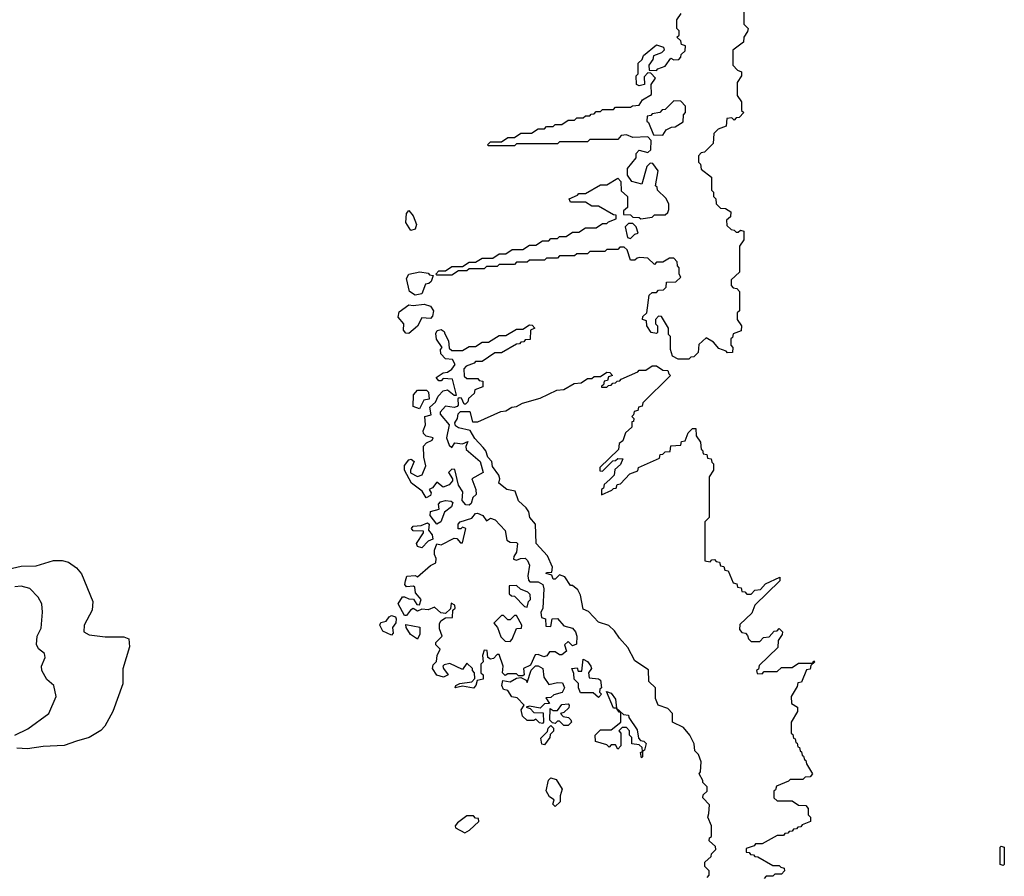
# Model space of a CAD drawing. Extents: x 2106670 to 2323771, y 35271 to 224896.
# Tile 351 of 419: x 2315618 to 2320190, y 132930 to 136906. Entities that reach past the tile are written whole.
import ezdxf

# ---------------------------------------------------------------- set-up
doc = ezdxf.new("R2010")
doc.units = 0

msp = doc.modelspace()

# ---------------------------------------------------------------- linework, layer by layer
at = {"layer": '0CON20XD'}
for points in [[(2318725, 135330), (2318675, 135330), (2318650, 135345), (2318640, 135375), (2318640, 135435), (2318630, 135445), (2318630, 135475), (2318598.3, 135528.3), (2318585, 135530), (2318570, 135515), (2318570, 135495), (2318580, 135485), (2318580, 135455), (2318575, 135450), (2318550, 135455), (2318530, 135485), (2318528.3, 135508.3), (2318510, 135515), (2318511.7, 135528.3), (2318530, 135545), (2318541.7, 135628.3), (2318555, 135640), (2318575, 135640), (2318585, 135650), (2318608.3, 135651.7), (2318620, 135665), (2318621.7, 135688.3), (2318665, 135690), (2318688.3, 135711.7), (2318680, 135725), (2318680, 135755), (2318673, 135763), (2318671.7, 135781.7), (2318655, 135800), (2318635, 135800), (2318605, 135780), (2318575, 135780), (2318565, 135770), (2318535, 135800), (2318498.3, 135801.7), (2318485, 135800), (2318475, 135790), (2318455, 135790), (2318438.3, 135838.3), (2318425, 135850), (2318405, 135850), (2318395, 135840), (2318345, 135840), (2318335, 135830), (2318265, 135830), (2318255, 135820), (2318205, 135820), (2318195, 135810), (2318125, 135810), (2318115, 135800), (2318065, 135800), (2318055, 135790), (2317985, 135790), (2317975, 135780), (2317925, 135780), (2317915, 135770), (2317845, 135770), (2317835, 135760), (2317785, 135760), (2317775, 135750), (2317705, 135750), (2317695, 135740), (2317655, 135740), (2317625, 135720), (2317555, 135720), (2317550, 135725), (2317565, 135740), (2317595, 135740), (2317625, 135760), (2317675, 135760), (2317705, 135780), (2317735, 135780), (2317765, 135800), (2317815, 135800), (2317845, 135820), (2317875, 135820), (2317905, 135840), (2317955, 135840), (2317985, 135860), (2318015, 135860), (2318045, 135880), (2318075, 135880), (2318085, 135890), (2318115, 135890), (2318125, 135900), (2318155, 135900), (2318185, 135920), (2318215, 135920), (2318245, 135940), (2318295, 135940), (2318325, 135960), (2318345, 135960), (2318351.7, 135968.3), (2318388.3, 135981.7), (2318388.3, 135998.3), (2318375, 136000), (2318305, 136040), (2318275, 136040), (2318245, 136060), (2318175, 136060), (2318170, 136075), (2318208.3, 136091.7), (2318215, 136100), (2318245, 136100), (2318315, 136140), (2318345, 136140), (2318395, 136170), (2318410, 136155), (2318411.7, 136111.7), (2318440, 136085), (2318440, 136035), (2318421.7, 136018.3), (2318421.7, 136001.7), (2318455, 136000), (2318465, 135990), (2318495, 135987.5), (2318501.7, 135981.7), (2318555, 135990), (2318565, 136000), (2318615, 136000), (2318628.3, 136011.7), (2318632.5, 136025), (2318631.7, 136051.7), (2318618.3, 136078.3), (2318580, 136115), (2318578.3, 136128.3), (2318570, 136135), (2318582.5, 136205), (2318558.3, 136238.3), (2318545, 136240), (2318530, 136225), (2318507, 136143), (2318460, 136155), (2318440, 136185), (2318440, 136215), (2318480, 136265), (2318480, 136285), (2318495, 136300), (2318535, 136290), (2318548.3, 136301.7), (2318550, 136345), (2318535, 136362.5), (2318465, 136360), (2318435, 136372.5), (2318411.7, 136368.3), (2318395, 136350), (2318265, 136350), (2318255, 136340), (2318125, 136340), (2318115, 136330), (2317925, 136330), (2317915, 136320), (2317795, 136320), (2317790, 136325), (2317805, 136340), (2317855, 136340), (2317885, 136360), (2317915, 136360), (2317945, 136380), (2317995, 136380), (2318025, 136400), (2318055, 136400), (2318065, 136410), (2318095, 136410), (2318105, 136420), (2318135, 136420), (2318165, 136440), (2318195, 136440), (2318205, 136450), (2318235, 136450), (2318245, 136460), (2318265, 136460), (2318271.7, 136468.3), (2318285, 136470), (2318295, 136480), (2318315, 136480), (2318325, 136490), (2318375, 136490), (2318385, 136500), (2318455, 136500), (2318463, 136507), (2318495, 136510), (2318510, 136535), (2318551.7, 136558.3), (2318550, 136605), (2318570, 136635), (2318548.3, 136658.3), (2318535, 136660), (2318518.3, 136641.7), (2318520, 136605), (2318495, 136600), (2318482.5, 136605), (2318480, 136645), (2318490, 136655), (2318490, 136705), (2318508.3, 136721.7), (2318515, 136740), (2318575, 136790), (2318608.3, 136778.3), (2318610, 136765), (2318598.3, 136751.7), (2318561.7, 136738.3), (2318558.3, 136721.7), (2318540, 136695), (2318541.7, 136671.7), (2318575, 136670), (2318581.7, 136678.3), (2318615, 136690), (2318641.7, 136728.3), (2318655, 136720), (2318678.3, 136721.7), (2318688.3, 136731.7), (2318690, 136745), (2318708.3, 136761.7), (2318710, 136785), (2318691.7, 136791.7), (2318688.3, 136808.3), (2318670, 136825), (2318680, 136835), (2318680, 136855), (2318670, 136865), (2318670, 136905), (2318690, 136935)], [(2318980, 136945), (2318980, 136885), (2319000, 136865), (2318998.3, 136851.7), (2318980, 136825), (2318978.3, 136801.7), (2318930, 136765), (2318930, 136695), (2318951.7, 136671.7), (2318970, 136665), (2318970, 136645), (2318950, 136615), (2318950, 136555), (2318970, 136525), (2318970, 136485), (2318980, 136475), (2318958.3, 136451.7), (2318945, 136450), (2318935, 136440), (2318925, 136450), (2318901.7, 136448.3), (2318898.3, 136411.7), (2318861.7, 136398.3), (2318841.7, 136378.3), (2318838.3, 136331.7), (2318798.3, 136291.7), (2318781.7, 136288.3), (2318770, 136275), (2318770, 136245), (2318780, 136235), (2318781.7, 136211.7), (2318830, 136175), (2318830, 136115), (2318840, 136105), (2318840, 136085), (2318850, 136075), (2318851.7, 136051.7), (2318871.7, 136031.7), (2318895, 136030), (2318920, 136015), (2318918.3, 135991.7), (2318900, 135975), (2318901.7, 135951.7), (2318921.7, 135931.7), (2318935, 135930), (2318945, 135920), (2318955, 135920), (2318965, 135930), (2318980, 135925), (2318980, 135885), (2318960, 135855), (2318960, 135735), (2318921.7, 135698.3), (2318921.7, 135671.7), (2318931.7, 135661.7), (2318948.3, 135658.3), (2318960, 135645), (2318960, 135555), (2318950, 135545), (2318950, 135515), (2318970, 135485), (2318968.3, 135461.7), (2318931.7, 135448.3), (2318928.3, 135431.7), (2318920, 135425), (2318920, 135395), (2318930, 135385), (2318928.3, 135361.7), (2318905, 135360), (2318898.3, 135368.3), (2318865, 135380), (2318840, 135410), (2318805, 135430), (2318771.7, 135398.3), (2318768.3, 135361.7), (2318748.3, 135341.7), (2318735, 135340), (2318725, 135330)], [(2318605, 136370), (2318620, 136395), (2318645, 136407.5), (2318661.7, 136408.3), (2318698.3, 136431.7), (2318700, 136465), (2318710, 136475), (2318710, 136505), (2318688.3, 136528.3), (2318655, 136530), (2318615, 136490), (2318601.7, 136488.3), (2318590, 136475), (2318555, 136470), (2318548.3, 136461.7), (2318531.7, 136458.3), (2318530, 136435), (2318538.3, 136428.3), (2318561.7, 136371.7), (2318605, 136370)], [(2317435, 135928), (2317411.4, 135965), (2317414, 136006), (2317425, 136020), (2317445.6, 135995.6), (2317460, 135955), (2317455, 135934), (2317435, 135928)], [(2318455, 135890), (2318475, 135910), (2318490, 135915), (2318480, 135945), (2318465, 135960), (2318445, 135960), (2318430, 135945), (2318440, 135895), (2318455, 135890)], [(2317455, 135626.9), (2317428, 135645), (2317413.5, 135705), (2317425.3, 135724.7), (2317476, 135736), (2317515, 135730), (2317521.7, 135721.7), (2317538.3, 135718.3), (2317528.3, 135691.7), (2317518.3, 135681.7), (2317501.7, 135678.3), (2317485, 135634.4), (2317455, 135626.9)], [(2317425, 135450), (2317411.7, 135451.7), (2317400, 135465), (2317402.5, 135495), (2317376.2, 135525), (2317379.7, 135550.3), (2317425, 135582.5), (2317445, 135579.2), (2317495.6, 135585.6), (2317526.2, 135576.2), (2317540, 135555), (2317535, 135530), (2317525, 135520), (2317485, 135522.5), (2317466, 135484), (2317425, 135450)], [(2317705, 134653.3), (2317690, 134655), (2317672.5, 134675), (2317676.2, 134715), (2317656, 134746), (2317638.3, 134818.3), (2317625, 134820), (2317610, 134805), (2317627.5, 134775), (2317627.5, 134765), (2317612.3, 134747.7), (2317585, 134736), (2317555, 134760), (2317535, 134732.5), (2317520, 134725), (2317529.3, 134709.3), (2317525, 134697.5), (2317505, 134686.7), (2317487.7, 134717.7), (2317436.7, 134755), (2317404.2, 134815), (2317405, 134837.5), (2317425, 134863.3), (2317435.8, 134865.8), (2317450, 134855), (2317432.5, 134815), (2317433.3, 134803.3), (2317465, 134785.7), (2317486.4, 134793.6), (2317504.5, 134835), (2317494, 134875), (2317493.3, 134926.7), (2317507.8, 134942.2), (2317533.3, 134955), (2317537.5, 134965), (2317505, 134973.8), (2317492.5, 134985), (2317491.7, 134998.3), (2317502.5, 135025), (2317500, 135065), (2317528.3, 135071.7), (2317523, 135107), (2317549.3, 135130.7), (2317561.7, 135158.3), (2317585, 135183.8), (2317605, 135187.5), (2317635, 135163.3), (2317647, 135163), (2317628.3, 135238.3), (2317585, 135240), (2317575, 135230), (2317565, 135230), (2317552.5, 135245), (2317585, 135267.5), (2317605, 135270), (2317625, 135283.3), (2317640, 135305), (2317628.3, 135328.3), (2317595, 135332.5), (2317573.3, 135355), (2317572.5, 135375), (2317580, 135385), (2317552.9, 135422.9), (2317549.7, 135450.3), (2317556.7, 135463.3), (2317575, 135468), (2317589.1, 135459.1), (2317592.5, 135447.5), (2317610, 135415), (2317611.7, 135381.7), (2317625, 135370), (2317675, 135370), (2317705, 135390), (2317735, 135390), (2317765, 135410), (2317795, 135410), (2317845, 135440), (2317875, 135440), (2317925, 135470), (2317955, 135470), (2317985, 135490), (2317998.3, 135488.3), (2318010, 135475), (2317990, 135465), (2317988.3, 135421.7), (2317965, 135420), (2317958.3, 135411.7), (2317945, 135410), (2317938.3, 135401.7), (2317925, 135400), (2317855, 135360), (2317825, 135360), (2317765, 135320), (2317735, 135320), (2317728.3, 135311.7), (2317691.7, 135298.3), (2317680, 135285), (2317681.7, 135251.7), (2317695, 135240), (2317745, 135240), (2317751.7, 135231.7), (2317768.3, 135228.3), (2317768.3, 135201.7), (2317731.7, 135188.3), (2317728.3, 135171.7), (2317701.7, 135148.3), (2317698.3, 135131.7), (2317688.3, 135121.7), (2317681.7, 135121.7), (2317669.3, 135149.3), (2317658.3, 135151.7), (2317653, 135147), (2317653.6, 135116.4), (2317648.8, 135111.2), (2317635, 135106), (2317595, 135112.5), (2317570, 135085), (2317570, 135075), (2317612, 135025), (2317600, 134965), (2317611.7, 134931.7), (2317625, 134920), (2317638.3, 134941.7), (2317675, 134937.5), (2317698.3, 134948.3), (2317690, 134925), (2317691.7, 134911.7), (2317756.7, 134855), (2317770, 134805), (2317717.5, 134775), (2317736.7, 134725), (2317737.5, 134702.5), (2317721.7, 134688.3), (2317715, 134660), (2317705, 134653.3)], [(2318810, 132925), (2318820, 132935), (2318820, 132955), (2318800, 132975), (2318800, 132995), (2318828.3, 133021.7), (2318830, 133035), (2318850, 133055), (2318848.3, 133068.3), (2318820, 133095), (2318821.7, 133108.3), (2318830, 133115), (2318830, 133165), (2318813.9, 133203.9), (2318818.3, 133221.7), (2318821.7, 133261.7), (2318790, 133295), (2318791.7, 133308.3), (2318810, 133325), (2318810, 133345), (2318790, 133365), (2318790, 133375), (2318772.5, 133405), (2318780, 133415), (2318781.7, 133461.7), (2318770, 133495), (2318753, 133513), (2318750, 133545), (2318730, 133585), (2318700, 133620), (2318650, 133645), (2318650, 133685), (2318628.3, 133708.3), (2318582.5, 133725), (2318570, 133755), (2318570, 133805), (2318540, 133835), (2318538.3, 133888.3), (2318475, 133930), (2318442.5, 133992.5), (2318402.5, 134035), (2318379.6, 134069.5), (2318354, 134094), (2318305, 134110), (2318259.3, 134159.3), (2318235, 134170), (2318222.5, 134235), (2318210, 134260), (2318185, 134280), (2318175, 134280), (2318150, 134320), (2318125, 134330), (2318105, 134310), (2318095, 134310), (2318088.3, 134328.3), (2318062.5, 134335), (2318065, 134340), (2318088.3, 134341.7), (2318092.5, 134365), (2318068.3, 134418.3), (2318016.7, 134475), (2318012.5, 134565), (2317986.7, 134595), (2317982.5, 134622.5), (2317970, 134640), (2317935, 134673.3), (2317918.3, 134718.3), (2317880, 134725), (2317842.5, 134755), (2317847.5, 134775), (2317842.5, 134792.5), (2317813, 134833), (2317810, 134855), (2317792.5, 134875), (2317782.5, 134905), (2317770, 134920), (2317731.7, 134961.7), (2317710, 135000), (2317655, 135011.2), (2317641.2, 135021.2), (2317638.8, 135035), (2317651.2, 135055), (2317653.8, 135076.2), (2317665, 135087.5), (2317708.3, 135088.3), (2317720, 135040), (2317745, 135040), (2317853, 135087), (2317875, 135090), (2317903, 135107), (2317925, 135110), (2317953, 135127), (2318035, 135150), (2318113, 135187), (2318145, 135190), (2318193, 135217), (2318225, 135220), (2318255, 135240), (2318275, 135240), (2318285, 135250), (2318315, 135250), (2318345, 135270), (2318358.3, 135268.3), (2318370, 135255), (2318351.7, 135248.3), (2318348.3, 135231.7), (2318331.7, 135228.3), (2318328.3, 135211.7), (2318320, 135205), (2318320, 135200), (2318345, 135200), (2318351.7, 135208.3), (2318365, 135210), (2318371.7, 135218.3), (2318385, 135220), (2318391.7, 135228.3), (2318405, 135230), (2318411.7, 135238.3), (2318488.3, 135271.7), (2318495, 135280), (2318525, 135280), (2318555, 135300), (2318575, 135300), (2318605, 135280), (2318628.3, 135278.3), (2318631.7, 135261.7), (2318640, 135255), (2318511.7, 135128.3), (2318508.3, 135111.7), (2318491.7, 135108.3), (2318488.3, 135091.7), (2318471.7, 135088.3), (2318468.3, 135071.7), (2318460, 135065), (2318470, 135055), (2318468.3, 135041.7), (2318460, 135040), (2318460, 135015), (2318431.7, 134988.3), (2318418.3, 134951.7), (2318401.7, 134938.3), (2318398.3, 134911.7), (2318311.7, 134828.3), (2318311.7, 134811.7), (2318325, 134810), (2318371.7, 134858.3), (2318385, 134860), (2318395, 134870), (2318418.3, 134868.3), (2318408.3, 134841.7), (2318381.7, 134818.3), (2318378.3, 134791.7), (2318358.3, 134771.7), (2318331.7, 134748.3), (2318328.3, 134731.7), (2318320, 134725), (2318320, 134700), (2318368.3, 134721.7), (2318375, 134730), (2318388.3, 134731.7), (2318391.7, 134748.3), (2318408.3, 134751.7), (2318451.7, 134798.3), (2318488.3, 134811.7), (2318491.7, 134828.3), (2318588.3, 134871.7), (2318591.7, 134888.3), (2318605, 134890), (2318615, 134900), (2318638.3, 134901.7), (2318641.7, 134928.3), (2318688.3, 134931.7), (2318691.7, 134948.3), (2318708.3, 134951.7), (2318721.7, 134988.3), (2318741.7, 135008.3), (2318758.3, 135008.3), (2318760, 134975), (2318780, 134945), (2318781.7, 134911.7), (2318788.3, 134908.3), (2318791.7, 134891.7), (2318808.3, 134888.3), (2318811.7, 134871.7), (2318828.3, 134868.3), (2318831.7, 134851.7), (2318840, 134845), (2318840, 134815), (2318820, 134785), (2318820, 134595), (2318800, 134575), (2318800, 134395), (2318825, 134390), (2318831.7, 134398.3), (2318845, 134400), (2318851.7, 134391.7), (2318868.3, 134388.3), (2318871.7, 134371.7), (2318888.3, 134368.3), (2318891.7, 134351.7), (2318908.3, 134348.3), (2318931.7, 134291.7), (2318948.3, 134288.3), (2318951.7, 134271.7), (2318968.3, 134268.3), (2318971.7, 134251.7), (2318985, 134250), (2318995, 134240), (2319015, 134240), (2319031.7, 134258.3), (2319058.3, 134261.7), (2319081.7, 134288.3), (2319148.3, 134318.3), (2319148.3, 134301.7), (2319031.7, 134188.3), (2319018.3, 134151.7), (2318961.7, 134098.3), (2318960, 134075), (2318971.7, 134061.7), (2318988.3, 134058.3), (2318998.3, 134048.3), (2319001.7, 134031.7), (2319015, 134020), (2319055, 134020), (2319071.7, 134038.3), (2319098.3, 134041.7), (2319121.7, 134068.3), (2319135, 134070), (2319145, 134080), (2319160, 134065), (2319158.3, 134051.7), (2319140, 134025), (2319138.3, 133991.7), (2319051.7, 133908.3), (2319048.3, 133891.7), (2319040, 133885), (2319041.7, 133871.7), (2319065, 133870), (2319075, 133880), (2319135, 133880), (2319155, 133900), (2319205, 133900), (2319235, 133920), (2319300, 133920), (2319305, 133930), (2319310, 133925), (2319291.7, 133908.3), (2319288.3, 133891.7), (2319271.7, 133888.3)], [(2317475, 135100), (2317445, 135110), (2317447.5, 135165), (2317465, 135186.2), (2317506.7, 135186.7), (2317517, 135177), (2317520, 135145), (2317495, 135140), (2317475, 135100)], [(2317555, 134564.4), (2317524, 134605), (2317526, 134624), (2317565.9, 134634.1), (2317563.3, 134656.7), (2317571.7, 134668.3), (2317595.8, 134674.2), (2317622, 134672), (2317630, 134665), (2317622.9, 134645), (2317590, 134620), (2317574, 134575), (2317555, 134564.4)], [(2317725, 133802.9), (2317675, 133811.9), (2317640, 133805), (2317643.8, 133815), (2317662.5, 133825), (2317717, 133833), (2317731.7, 133848.3), (2317730, 133875), (2317720, 133885), (2317720, 133895), (2317695, 133920), (2317675, 133890), (2317615, 133917.5), (2317588.8, 133911.2), (2317582.5, 133905), (2317586.2, 133895), (2317607.5, 133865), (2317586.2, 133853.8), (2317555, 133864), (2317534.3, 133895), (2317538.6, 133911.4), (2317553.3, 133926.7), (2317556.2, 133955), (2317570, 133985), (2317550, 134005), (2317550, 134015), (2317580, 134045), (2317568, 134078), (2317567.7, 134102.3), (2317573.8, 134116.2), (2317595, 134130), (2317628.3, 134131.7), (2317630, 134165), (2317640, 134175), (2317638.3, 134188.3), (2317621.7, 134198.3), (2317618.3, 134171.7), (2317595, 134150), (2317573, 134153), (2317545, 134180), (2317515, 134166.7), (2317485, 134170), (2317465, 134160), (2317445, 134172.5), (2317432.5, 134165), (2317415, 134140), (2317405, 134140), (2317376, 134195), (2317395, 134227.5), (2317405, 134227.5), (2317425, 134217.5), (2317446.2, 134216.2), (2317461.7, 134191.7), (2317475, 134190), (2317482.5, 134215), (2317455.8, 134245.8), (2317452.5, 134272.5), (2317447.5, 134277.5), (2317413.6, 134273.6), (2317405.8, 134285), (2317408.9, 134301.1), (2317416.4, 134323.6), (2317455, 134326.2), (2317465, 134320), (2317525, 134373.3), (2317550, 134385), (2317552.5, 134405), (2317544, 134424), (2317544.5, 134444.5), (2317555, 134473.8), (2317575, 134468.1), (2317635, 134499.2), (2317647.7, 134497.7), (2317665, 134477.5), (2317675, 134477.5), (2317690, 134545), (2317675, 134550), (2317667, 134543), (2317653.6, 134543.6), (2317654, 134565), (2317663.8, 134575), (2317717.2, 134592.8), (2317735, 134613.8), (2317744.2, 134615.8), (2317768.8, 134605), (2317785, 134580), (2317805, 134592), (2317825.3, 134585.3), (2317873.1, 134535), (2317880.4, 134490.4), (2317895, 134480.8), (2317925, 134480), (2317930, 134475), (2317925.7, 134434.3), (2317912.5, 134415), (2317911.7, 134401.7), (2317925, 134396.7), (2317944.3, 134405.7), (2317965, 134406), (2317975.8, 134395.8), (2317985.8, 134375), (2317977.5, 134325), (2317980, 134305), (2317987.5, 134297.5), (2318025, 134296.7), (2318046.7, 134285), (2318051.2, 134265), (2318047.5, 134175), (2318037.5, 134155), (2318041.7, 134131.7), (2318060, 134125), (2318061.7, 134091.7), (2318085, 134090), (2318090, 134125), (2318115, 134126.7), (2318145, 134093.3), (2318185, 134081.2), (2318198.8, 134065), (2318205.9, 134044.1), (2318203, 134007), (2318185, 134000), (2318165, 134020), (2318147.5, 134005), (2318157.5, 133975), (2318135, 133957.5), (2318125, 133957.5), (2318105, 133972.5), (2318078.3, 133971.7), (2318066.4, 133953.6), (2318051.7, 133948.3), (2318025, 133960), (2318011.7, 133958.3), (2317990, 133910), (2317957.5, 133895), (2317960, 133865), (2317955, 133860), (2317935, 133860), (2317925, 133870), (2317885, 133870), (2317871.7, 133861.7), (2317860, 133875), (2317862.5, 133905), (2317845, 133960), (2317835, 133960), (2317818.3, 133941.7), (2317805, 133937.5), (2317792.5, 133945), (2317788.3, 133978.3), (2317775, 133980), (2317767.5, 133955), (2317770, 133925), (2317760, 133915), (2317760, 133875), (2317770, 133865), (2317770, 133845), (2317741.7, 133838.3), (2317736.2, 133815), (2317725, 133802.9)], [(2317485, 134454.6), (2317465, 134461.5), (2317460.9, 134475), (2317493.3, 134525), (2317492.5, 134532.5), (2317445, 134534.3), (2317438, 134545), (2317445, 134555.6), (2317481.7, 134558.3), (2317511.2, 134571.2), (2317520, 134565), (2317517, 134537), (2317534, 134515), (2317536.7, 134495), (2317515, 134485.7), (2317485, 134454.6)], [(2315545, 134351.1), (2315625, 134369.1), (2315695, 134371.2), (2315775, 134395.9), (2315815.8, 134395.8), (2315845, 134388.7), (2315881.9, 134361.9), (2315905, 134334.5), (2315957.1, 134205), (2315954.6, 134165), (2315918.1, 134095), (2315916, 134065), (2315940.9, 134050.9), (2316015, 134041.8), (2316102.3, 134042.3), (2316125, 134032.5), (2316127.8, 133995), (2316097, 133893), (2316096.6, 133823.4), (2316050.9, 133695), (2316012.9, 133627.1), (2315995, 133606.9), (2315941.2, 133575), (2315882.1, 133557.9), (2315825, 133537.8), (2315727.1, 133532.9), (2315655, 133522.2), (2315605, 133524.3)], [(2315596, 133585), (2315655.4, 133614.6), (2315754, 133685), (2315788.1, 133765), (2315776, 133815), (2315745, 133843.3), (2315721.2, 133885), (2315718.8, 133905), (2315735.8, 133945), (2315733.9, 133963.9), (2315705.8, 133985.8), (2315695.8, 134005.8), (2315700, 134045), (2315717.9, 134082.1), (2315724.4, 134155.6), (2315720.5, 134195), (2315703.3, 134225), (2315665.5, 134265.5), (2315625, 134277.1), (2315595, 134274.4)], [(2317975, 134180), (2317980, 134205), (2317990, 134215), (2317988.3, 134238.3), (2317978.3, 134248.3), (2317943, 134263), (2317925, 134280), (2317891.7, 134278.3), (2317891.7, 134241.7), (2317901.7, 134231.7), (2317915, 134230), (2317961.7, 134181.7), (2317975, 134180)], [(2317345, 134050), (2317305, 134067.8), (2317291.2, 134095), (2317295, 134108.8), (2317320, 134115), (2317333.3, 134135), (2317345, 134140), (2317362.5, 134135), (2317366.7, 134125), (2317364, 134106), (2317350, 134085), (2317351.7, 134058.3), (2317345, 134050)], [(2317895, 134020), (2317905, 134030), (2317925, 134080), (2317948.3, 134081.7), (2317950, 134095), (2317925, 134140), (2317915, 134140), (2317895, 134120), (2317885, 134120), (2317865, 134140), (2317855, 134140), (2317820, 134105), (2317837.5, 134085), (2317851.7, 134041.7), (2317871.7, 134021.7), (2317895, 134020)], [(2317465, 134030), (2317432.7, 134052.7), (2317412.5, 134085), (2317411.7, 134098.3), (2317476.7, 134086.7), (2317476.4, 134053.6), (2317465, 134030)], [(2318305, 133760), (2318281.7, 133781.7), (2318221.7, 133781.7), (2318212.5, 133805), (2318212.5, 133825), (2318192.5, 133845), (2318191.7, 133871.7), (2318182.5, 133895), (2318207, 133897), (2318211.7, 133881.7), (2318228.3, 133881.7), (2318235, 133937.5), (2318255, 133927.5), (2318270, 133905), (2318272.5, 133895), (2318260, 133875), (2318261.7, 133851.7), (2318305, 133846.7), (2318315, 133840), (2318320, 133805), (2318311.7, 133798.3), (2318310, 133785), (2318320, 133775), (2318305, 133760)], [(2318045, 133640), (2318031.7, 133641.7), (2318015, 133660), (2318005, 133652.5), (2317975, 133652.5), (2317953.6, 133673.6), (2317947, 133703), (2317960, 133725), (2317928.3, 133758.3), (2317903.6, 133763.6), (2317885, 133792.5), (2317865, 133797.5), (2317856.7, 133815), (2317861.7, 133838.3), (2317895, 133832.5), (2317925, 133850), (2317945, 133852.5), (2317970, 133840), (2317975, 133830), (2317993, 133887), (2318013, 133907), (2318025, 133907.5), (2318047.5, 133895), (2318052.5, 133855), (2318075, 133820), (2318115, 133830), (2318138.3, 133828.3), (2318147.5, 133805), (2318136.4, 133783.6), (2318098.3, 133771.7), (2318085, 133760), (2318061.7, 133758.3), (2318078.3, 133731.7), (2318055, 133730), (2318035, 133710), (2317985, 133720), (2317970, 133715), (2317988.3, 133708.3), (2318005, 133690), (2318048.3, 133688.3), (2318050, 133645), (2318045, 133640)], [(2319271.7, 133888.3), (2319248.3, 133831.7), (2319231.7, 133828.3), (2319228.3, 133811.7), (2319200, 133765), (2319201.7, 133731.7), (2319230, 133715), (2319230, 133695), (2319200, 133645), (2319200, 133595), (2319208.3, 133588.3), (2319211.7, 133571.7), (2319218.3, 133568.3), (2319221.7, 133551.7), (2319228.3, 133548.3), (2319231.7, 133531.7), (2319238.3, 133528.3), (2319241.7, 133511.7), (2319248.3, 133508.3), (2319251.7, 133491.7), (2319258.3, 133488.3), (2319261.7, 133471.7), (2319268.3, 133468.3), (2319271.7, 133451.7), (2319300, 133405), (2319288.3, 133391.7), (2319265, 133390), (2319255, 133380), (2319195, 133380), (2319188.3, 133371.7), (2319131.7, 133348.3), (2319128.3, 133331.7), (2319120, 133325), (2319120, 133295), (2319135, 133280), (2319205, 133280), (2319235, 133260), (2319268.3, 133258.3), (2319280, 133245), (2319280, 133215), (2319290, 133205), (2319290, 133185), (2319251.7, 133168.3), (2319245, 133160), (2319231.7, 133158.3), (2319225, 133150), (2319211.7, 133148.3), (2319205, 133140), (2319191.7, 133138.3), (2319185, 133130), (2319171.7, 133128.3), (2319165, 133120), (2319135, 133120), (2319065, 133080), (2319035, 133080), (2319028.3, 133071.7), (2318991.7, 133058.3), (2318991.7, 133041.7), (2319005, 133040), (2319011.7, 133031.7), (2319025, 133030), (2319031.7, 133021.7), (2319045, 133020), (2319115, 132980), (2319145, 132980), (2319151.7, 132971.7), (2319168.3, 132968.3), (2319170, 132955), (2319155, 132940), (2319125, 132940), (2319115, 132930), (2319085, 132930), (2319075, 132920)], [(2318505, 133480), (2318500, 133505), (2318510, 133510), (2318508.3, 133528.3), (2318495, 133540), (2318460, 133545), (2318460, 133575), (2318450, 133585), (2318450, 133605), (2318435, 133620), (2318415, 133620), (2318400, 133605), (2318410, 133595), (2318410, 133535), (2318395, 133520), (2318385, 133540), (2318365, 133540), (2318355, 133530), (2318345, 133540), (2318292.5, 133555), (2318290, 133585), (2318315, 133610), (2318365, 133610), (2318410, 133645), (2318410, 133690), (2318401.7, 133691.7), (2318390, 133710), (2318375, 133710), (2318342.5, 133787.5), (2318365, 133780), (2318385, 133752.5), (2318390, 133710), (2318421.7, 133681.7), (2318445, 133677.5), (2318446.4, 133666.4), (2318485, 133610), (2318491.7, 133571.7), (2318500, 133560), (2318517, 133557), (2318527, 133547), (2318520, 133515), (2318510, 133510), (2318510, 133485), (2318505, 133480)], [(2318165, 133630), (2318145, 133630), (2318125, 133650), (2318115, 133650), (2318105, 133640), (2318091.7, 133641.7), (2318080, 133655), (2318081.7, 133708.3), (2318095, 133700), (2318115, 133700), (2318135, 133727.5), (2318165, 133730), (2318170, 133725), (2318168.3, 133711.7), (2318145, 133690), (2318130, 133685), (2318141.7, 133671.7), (2318167, 133667), (2318177, 133657), (2318180, 133645), (2318165, 133630)], [(2318055, 133540), (2318043, 133543), (2318038.3, 133571.7), (2318068.3, 133601.7), (2318071.7, 133618.3), (2318085, 133630), (2318097.5, 133617.5), (2318097, 133603), (2318081.7, 133588.3), (2318080, 133575), (2318055, 133540)], [(2318105, 133254), (2318094.2, 133265), (2318100, 133285), (2318078.8, 133298.8), (2318063, 133327), (2318073.6, 133376.4), (2318085, 133386.7), (2318108.8, 133378.8), (2318137.5, 133335), (2318127, 133303), (2318127.5, 133275), (2318105, 133254)], [(2317685, 133132.5), (2317706.4, 133143.6), (2317750, 133185), (2317748.3, 133198.3), (2317735, 133200), (2317725, 133210), (2317695, 133210), (2317651.7, 133178.3), (2317640, 133165), (2317642.5, 133155), (2317685, 133132.5)], [(2320185, 132980), (2320170, 132985), (2320170, 133065), (2320175, 133070), (2320190, 133065), (2320190, 132985), (2320185, 132980)]]:
    msp.add_lwpolyline(points, dxfattribs=at)

doc.saveas('drawing.dxf')
